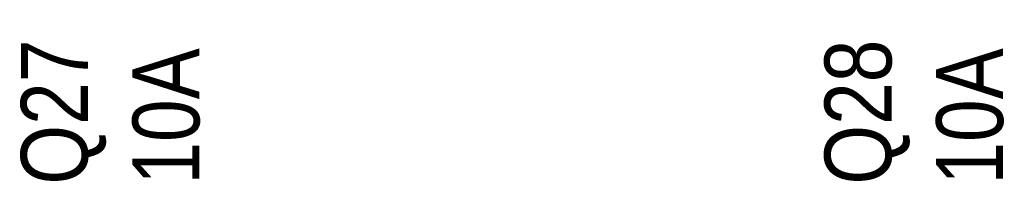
# Model space of a CAD drawing. Header units: millimetres. Extents: x -1290 to 1795, y -4192 to -1311.
# Tile 733 of 1056: x 1506.62 to 1515.45, y -2646.88 to -2645.45. Entities that reach past the tile are written whole.
import ezdxf

# ---------------------------------------------------------------- set-up
doc = ezdxf.new("R2010")
doc.units = ezdxf.units.MM
doc.layers.add('Aparatura', color=7, linetype='Continuous', lineweight=13)
doc.styles.get("Standard").update_dxf_attribs({"font": 'ARIALN.TTF', "width": 0.8})

# ---------------------------------------------------------------- blocks, each defined once
blk = doc.blocks.new('*U368')

msp = doc.modelspace()

# ---------------------------------------------------------------- block references
at = {"layer": 'Aparatura', "color": 7, "lineweight": 13}
ref = msp.add_blockref('*U368', (1428.684, -2541.227), dxfattribs=dict(at, xscale=0.2, yscale=0.2, zscale=0.2))
ref.add_attrib('Oznaczenie', 'Q27', (1507.234, -2646.927), dxfattribs={"layer": '0', "height": 0.6, "rotation": 90, "flags": 2})
ref.add_attrib('Pr¹d znamionowy', '10A', (1508.234, -2646.927), dxfattribs={"layer": '0', "height": 0.6, "rotation": 90, "flags": 2})
ref = msp.add_blockref('*U368', (1435.8853, -2541.227), dxfattribs=dict(at, xscale=0.2, yscale=0.2, zscale=0.2))
ref.add_attrib('Oznaczenie', 'Q28', (1514.4353, -2646.927), dxfattribs={"layer": '0', "height": 0.6, "rotation": 90, "flags": 2})
ref.add_attrib('Pr¹d znamionowy', '10A', (1515.4353, -2646.927), dxfattribs={"layer": '0', "height": 0.6, "rotation": 90, "flags": 2})

doc.saveas('drawing.dxf')
